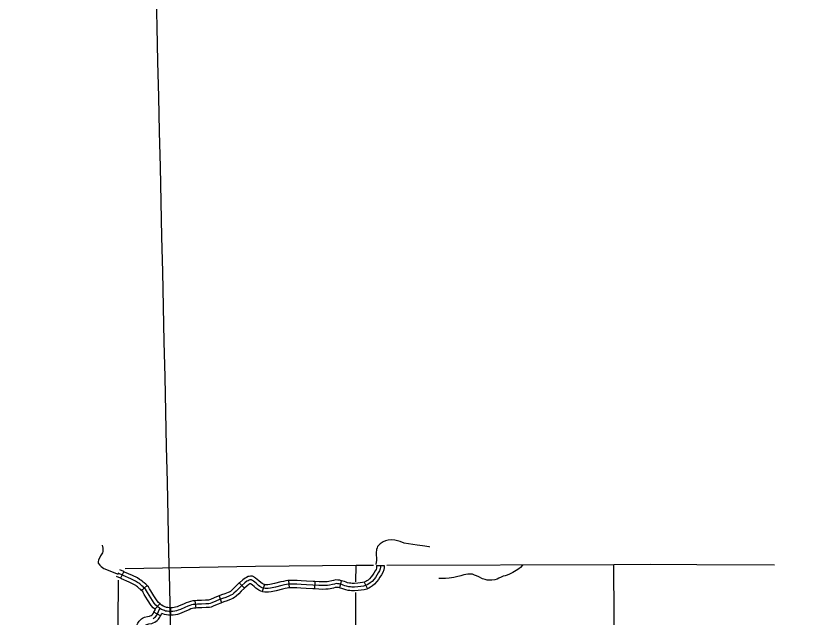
# Model space of a CAD drawing. Extents: x -19 to 366, y -4 to 359.
# Drawn here: x 127.169 to 130.278, y 201.873 to 204.187 of the extents above; entities that cross this region are included whole.
import ezdxf

# ---------------------------------------------------------------- set-up
doc = ezdxf.new("R2010")
doc.units = 0
for name, color, linetype in [('R_Alt Surface', 7, 'Continuous'), ('R_Axis Annot', 7, 'Continuous'), ('R_ROW Annot', 7, 'Continuous'), ('R_Temp Easement', 7, 'Continuous'), ('Sheet Fence', 7, 'Continuous')]:
    doc.layers.add(name, color=color, linetype=linetype)

msp = doc.modelspace()

# ---------------------------------------------------------------- linework, layer by layer
at = {"layer": 'R_Alt Surface'}
for points in [[(128.544, 202.075), (128.477, 202.0748), (128.0898, 202.0702), (127.5878, 202.0619)], [(130.0878, 202.0762), (129.7889, 202.0764), (129.6121, 202.0779), (129.4686, 202.0771), (128.5951, 202.0751)], [(127.5617, 202.0182), (127.5578, 201.522)]]:
    msp.add_lwpolyline(points, dxfattribs=at)
at = {"layer": 'R_Axis Annot'}
for points in [[(128.4768, 202.0114), (128.477, 202.0748)], [(129.4755, 201.0782), (129.4686, 202.0771)], [(128.4735, 201.0751), (128.4766, 201.9704)]]:
    msp.add_lwpolyline(points, dxfattribs=at)
at = {"layer": 'R_ROW Annot'}
for p, q in [((128.5564, 202.075), (128.5848, 202.075)), ((127.5831, 202.051), (127.5705, 202.0255)), ((128.0275, 202.0076), (128.0474, 201.9873)), ((128.1241, 202.0013), (128.1162, 201.974)), ((128.217, 202.0169), (128.2193, 201.9885)), ((128.3187, 202.0127), (128.3172, 201.9844)), ((128.4202, 202.0161), (128.4138, 201.9885)), ((128.5089, 202.0108), (128.5208, 201.985)), ((127.6728, 201.9973), (127.6516, 201.9784)), ((127.8567, 201.939), (127.8598, 201.9108)), ((127.9501, 201.9579), (127.9597, 201.9312)), ((127.722, 201.9273), (127.703, 201.9062)), ((127.7633, 201.9117), (127.7627, 201.8833)), ((127.7245, 201.8814), (127.6993, 201.8947))]:
    msp.add_line(p, q, dxfattribs=at)
for points in [[(128.7612, 202.1448), (128.758, 202.1458), (128.7329, 202.1506), (128.7117, 202.1521), (128.6628, 202.1597), (128.6473, 202.1663), (128.6269, 202.1716), (128.6154, 202.1728), (128.6013, 202.1724), (128.591, 202.1698), (128.5809, 202.165), (128.5703, 202.1581), (128.5602, 202.1471), (128.5581, 202.1425), (128.5564, 202.1358), (128.555, 202.1237), (128.5555, 202.0948), (128.5534, 202.0787)], [(127.4997, 202.1531), (127.5024, 202.1405), (127.5029, 202.1285), (127.5008, 202.1228), (127.4939, 202.1114), (127.4861, 202.0955), (127.4846, 202.0903), (127.4851, 202.0835), (127.4904, 202.0757), (127.496, 202.0707), (127.5069, 202.0635), (127.5611, 202.0409)], [(128.5564, 202.075), (128.5564, 202.0693), (128.5557, 202.0643), (128.5543, 202.0596), (128.5506, 202.0536), (128.5451, 202.0444), (128.54, 202.0368), (128.5354, 202.0304), (128.5291, 202.0236), (128.5231, 202.0186), (128.5187, 202.0157), (128.5141, 202.0132), (128.5089, 202.0108)], [(128.5848, 202.075), (128.5848, 202.0672), (128.5835, 202.0582), (128.5805, 202.048), (128.5749, 202.0388), (128.5691, 202.0292), (128.5633, 202.0206), (128.5574, 202.0123), (128.5487, 202.0029), (128.5401, 201.9958), (128.5333, 201.9913), (128.5268, 201.9878), (128.5208, 201.985)], [(128.5706, 202.075), (128.5706, 202.0682), (128.5696, 202.0613), (128.5674, 202.0538), (128.5628, 202.0462)], [(127.5705, 202.0255), (127.5556, 202.0328)], [(127.7223, 201.9092), (127.7204, 201.9103), (127.7136, 201.9158), (127.7069, 201.9218), (127.6999, 201.9298), (127.6866, 201.95), (127.6744, 201.9704), (127.6704, 201.9776), (127.667, 201.9831), (127.6634, 201.9866), (127.6579, 201.9926), (127.653, 201.9962), (127.6483, 202.0004), (127.6447, 202.0037), (127.6405, 202.0066), (127.6365, 202.0091), (127.6286, 202.0139), (127.6102, 202.0228), (127.5801, 202.0366), (127.5619, 202.0456)], [(127.5831, 202.051), (127.5682, 202.0583)], [(127.6728, 201.9973), (127.6675, 202.0032), (127.6619, 202.0073), (127.6578, 202.011), (127.6536, 202.0147), (127.6484, 202.0185), (127.6439, 202.0212), (127.6353, 202.0264), (127.6162, 202.0356), (127.5862, 202.0494), (127.5831, 202.051)], [(128.5628, 202.0462), (128.5571, 202.0368), (128.5517, 202.0287), (128.5464, 202.0213), (128.5389, 202.0133), (128.5316, 202.0072), (128.526, 202.0035), (128.5204, 202.0005), (128.5135, 201.9973), (128.5053, 201.9954), (128.4951, 201.9934), (128.4845, 201.9921), (128.4711, 201.9914), (128.4609, 201.9914), (128.4551, 201.992), (128.449, 201.9928), (128.4409, 201.9946), (128.4344, 201.9965), (128.4277, 201.9989), (128.4217, 202.001), (128.4173, 202.0022), (128.4116, 202.0036), (128.4054, 202.0043), (128.4002, 202.0047), (128.394, 202.0033), (128.3866, 202.0017), (128.3747, 201.9989), (128.3677, 201.9979), (128.3605, 201.9973), (128.3486, 201.9971), (128.3342, 201.9977), (128.3113, 201.9989), (128.2858, 202.0002), (128.2652, 202.0014), (128.2497, 202.0023), (128.2372, 202.0028), (128.2306, 202.003), (128.226, 202.0028), (128.2212, 202.0029), (128.2159, 202.0025), (128.2096, 202.0018), (128.2011, 201.9996), (128.191, 201.9974), (128.1669, 201.9913), (128.1475, 201.9871), (128.1392, 201.9861), (128.1326, 201.9858), (128.1273, 201.9861), (128.1214, 201.9872), (128.1156, 201.989), (128.1105, 201.9914), (128.1071, 201.9938), (128.101, 201.9981), (128.0939, 202.0048), (128.0876, 202.0101), (128.082, 202.0146), (128.0788, 202.0168), (128.0765, 202.018), (128.0746, 202.0191), (128.0714, 202.0192), (128.0688, 202.0188), (128.066, 202.0183), (128.0618, 202.0161), (128.0573, 202.0138), (128.0496, 202.0079), (128.0377, 201.9977), (128.0255, 201.9857), (128.0159, 201.9764), (128.0067, 201.9676), (128.0012, 201.9633), (127.9953, 201.9598), (127.9905, 201.9574), (127.9762, 201.9518), (127.9635, 201.9477), (127.9516, 201.9434), (127.937, 201.9373), (127.9221, 201.9307), (127.9162, 201.9285), (127.911, 201.9276), (127.8987, 201.9268), (127.8826, 201.9259), (127.8665, 201.9258), (127.8581, 201.9249), (127.8507, 201.9241), (127.8439, 201.9228), (127.8371, 201.9206), (127.829, 201.9178), (127.8183, 201.913), (127.8012, 201.9057), (127.7928, 201.9022), (127.7861, 201.9003), (127.7794, 201.8987), (127.7716, 201.8978), (127.7647, 201.8975), (127.7566, 201.8976), (127.7501, 201.8984), (127.7438, 201.8995), (127.7393, 201.9013), (127.7284, 201.9058), (127.7223, 201.9092)], [(128.1241, 202.0013), (128.1206, 202.0023), (128.1177, 202.0036), (128.1153, 202.0054), (128.11, 202.0092), (128.1034, 202.0154), (128.0966, 202.0211), (128.0905, 202.026), (128.0863, 202.0289), (128.0833, 202.0305), (128.0785, 202.0331), (128.0704, 202.0335), (128.0663, 202.0327), (128.0613, 202.0319), (128.0553, 202.0287), (128.0497, 202.0259), (128.0407, 202.0189), (128.0281, 202.0082), (128.0275, 202.0076)], [(127.6516, 201.9784), (127.6484, 201.982), (127.6441, 201.9851), (127.6388, 201.9898), (127.6357, 201.9926), (127.6326, 201.9948), (127.6292, 201.997), (127.6218, 202.0014), (127.6041, 202.0099), (127.574, 202.0237), (127.5705, 202.0255)], [(128.0275, 202.0076), (128.0156, 201.9959), (128.006, 201.9866), (127.9975, 201.9784), (127.9932, 201.9751), (127.9885, 201.9722), (127.9848, 201.9704), (127.9714, 201.9652), (127.9588, 201.9611), (127.9501, 201.9579)], [(128.1162, 201.974), (128.1105, 201.9756), (128.1032, 201.9791), (128.0988, 201.9823), (128.0919, 201.9871), (128.0845, 201.9942), (128.0786, 201.9991), (128.0735, 202.0031), (128.0714, 202.0047), (128.0712, 202.0048), (128.0706, 202.0046), (128.0683, 202.0035), (128.0649, 202.0017), (128.0586, 201.9969), (128.0473, 201.9872), (128.0475, 201.9874)], [(128.217, 202.0169), (128.2145, 202.0167), (128.207, 202.0158), (128.1979, 202.0135), (128.1878, 202.0113), (128.1636, 202.0051), (128.1452, 202.0011), (128.138, 202.0003), (128.1325, 202), (128.129, 202.0002), (128.1248, 202.001), (128.1241, 202.0013)], [(128.3187, 202.0127), (128.3121, 202.0131), (128.2865, 202.0143), (128.266, 202.0156), (128.2503, 202.0165), (128.2377, 202.017), (128.2306, 202.0172), (128.226, 202.017), (128.2208, 202.0172), (128.217, 202.0169)], [(128.4202, 202.0161), (128.414, 202.0176), (128.4067, 202.0185), (128.3992, 202.019), (128.3909, 202.0172), (128.3835, 202.0156), (128.372, 202.0129), (128.366, 202.012), (128.3597, 202.0115), (128.3488, 202.0113), (128.3349, 202.0119), (128.3187, 202.0127)], [(128.5089, 202.0108), (128.5089, 202.0108), (128.5023, 202.0093), (128.4928, 202.0074), (128.4833, 202.0062), (128.4707, 202.0056), (128.4616, 202.0056), (128.4567, 202.0061), (128.4514, 202.0068), (128.4445, 202.0083), (128.4388, 202.01), (128.4324, 202.0123), (128.426, 202.0146), (128.4208, 202.016), (128.4202, 202.0161)], [(127.7047, 201.9047), (127.6968, 201.9118), (127.6886, 201.9212), (127.6746, 201.9424), (127.6621, 201.9633), (127.6581, 201.9704), (127.6559, 201.9741), (127.6532, 201.9766), (127.6516, 201.9784)], [(127.7293, 201.9216), (127.7284, 201.9221), (127.7228, 201.9266), (127.7171, 201.9318), (127.7112, 201.9384), (127.6986, 201.9575), (127.6867, 201.9775), (127.6827, 201.9847), (127.6781, 201.9922), (127.6735, 201.9965), (127.6728, 201.9973)], [(128.0474, 201.9873), (128.0354, 201.9756), (128.0258, 201.9661), (128.016, 201.9567), (128.0092, 201.9516), (128.0022, 201.9473), (127.9962, 201.9444), (127.981, 201.9385), (127.9681, 201.9342), (127.9597, 201.9312)], [(128.2193, 201.9885), (128.2173, 201.9884), (128.2121, 201.9878), (128.2044, 201.9858), (128.1943, 201.9836), (128.1702, 201.9775), (128.1498, 201.973), (128.1403, 201.972), (128.1326, 201.9716), (128.1255, 201.9719), (128.118, 201.9734), (128.1162, 201.974)], [(128.3172, 201.9844), (128.3106, 201.9847), (128.285, 201.986), (128.2643, 201.9873), (128.249, 201.9881), (128.2368, 201.9886), (128.2306, 201.9887), (128.2261, 201.9886), (128.2216, 201.9887), (128.2193, 201.9885)], [(128.4138, 201.9885), (128.4091, 201.9895), (128.404, 201.9902), (128.4013, 201.9904), (128.397, 201.9894), (128.3897, 201.9879), (128.3773, 201.985), (128.3693, 201.9838), (128.3612, 201.9831), (128.3484, 201.9828), (128.3335, 201.9835), (128.3172, 201.9844)], [(128.5208, 201.985), (128.5181, 201.9838), (128.5083, 201.9815), (128.4973, 201.9793), (128.4856, 201.9779), (128.4715, 201.9772), (128.4601, 201.9772), (128.4534, 201.9779), (128.4465, 201.9788), (128.4373, 201.9808), (128.4299, 201.983), (128.4229, 201.9855), (128.4174, 201.9875), (128.4138, 201.9885), (128.4138, 201.9885)], [(127.8567, 201.939), (127.8566, 201.939), (127.8487, 201.9382), (127.8403, 201.9366), (127.8326, 201.9341), (127.8237, 201.931), (127.8126, 201.926), (127.7957, 201.9188), (127.7881, 201.9156), (127.7825, 201.914), (127.777, 201.9127), (127.7704, 201.912), (127.7645, 201.9117), (127.7633, 201.9117)], [(127.9501, 201.9579), (127.9464, 201.9566), (127.9314, 201.9503), (127.9168, 201.9439), (127.9124, 201.9423), (127.9093, 201.9417), (127.8979, 201.941), (127.8821, 201.9401), (127.8657, 201.94), (127.8567, 201.939)], [(127.6958, 201.8696), (127.7019, 201.8739), (127.705, 201.8775), (127.7097, 201.8839), (127.7172, 201.898), (127.7223, 201.9092)], [(127.7633, 201.9117), (127.7576, 201.9118), (127.7522, 201.9124), (127.7477, 201.9133), (127.7446, 201.9145), (127.7346, 201.9186), (127.7293, 201.9216)], [(127.8598, 201.9108), (127.8597, 201.9108), (127.8528, 201.9101), (127.8474, 201.9091), (127.8417, 201.9072), (127.8342, 201.9046), (127.824, 201.9), (127.8067, 201.8926), (127.7976, 201.8888), (127.7897, 201.8865), (127.7818, 201.8847), (127.7728, 201.8836), (127.7649, 201.8832), (127.7627, 201.8833)], [(127.9597, 201.9312), (127.9567, 201.9301), (127.9426, 201.9242), (127.9275, 201.9176), (127.92, 201.9148), (127.9128, 201.9134), (127.8996, 201.9126), (127.883, 201.9117), (127.8673, 201.9116), (127.8598, 201.9108)], [(127.6279, 201.8297), (127.6286, 201.8324), (127.6321, 201.8424), (127.6369, 201.8522), (127.6423, 201.8605), (127.6474, 201.8655), (127.6518, 201.8694), (127.6553, 201.8716), (127.6627, 201.8752), (127.6741, 201.8778), (127.6821, 201.8792), (127.685, 201.8806), (127.689, 201.8822), (127.6923, 201.8846), (127.6939, 201.8864), (127.6977, 201.8915), (127.6993, 201.8947)], [(127.6554, 201.8227), (127.6558, 201.8242), (127.6583, 201.8313), (127.6616, 201.8381), (127.6645, 201.8425), (127.6668, 201.8448), (127.6688, 201.8465), (127.669, 201.8466), (127.6723, 201.8482), (127.6798, 201.85), (127.6907, 201.8519), (127.6964, 201.8546), (127.7026, 201.8571), (127.7114, 201.8632), (127.7162, 201.8687), (127.7218, 201.8764), (127.7245, 201.8814)], [(127.6993, 201.8947), (127.7047, 201.9047)], [(127.7245, 201.8814), (127.7291, 201.8901)], [(127.7627, 201.8833), (127.7556, 201.8834), (127.748, 201.8843), (127.7399, 201.8858), (127.734, 201.8881), (127.7291, 201.8901)]]:
    msp.add_lwpolyline(points, dxfattribs=at)
at = {"layer": 'R_Temp Easement'}
msp.add_lwpolyline([(129.1176, 202.0763), (129.1098, 202.0665), (129.1034, 202.0618), (129.0935, 202.0557), (129.0801, 202.0479), (129.0675, 202.041), (129.0593, 202.037), (129.0516, 202.0353), (129.0429, 202.0333), (129.0358, 202.0299), (129.0272, 202.0259), (129.0197, 202.0214), (129.0109, 202.0188), (128.9999, 202.0178), (128.9895, 202.0181), (128.9813, 202.0187), (128.9736, 202.0203), (128.9633, 202.0237), (128.9499, 202.0303), (128.9411, 202.0348), (128.9334, 202.0377), (128.9256, 202.0406), (128.9159, 202.0414), (128.9073, 202.0408), (128.8924, 202.0382), (128.8803, 202.0351), (128.8643, 202.0308), (128.8528, 202.0283), (128.8355, 202.0255), (128.8215, 202.0245), (128.7954, 202.0241)], dxfattribs=at)
at = {"layer": 'Sheet Fence'}
for points in [[(132.1027, 1.3746), (131.9232, 9.99), (131.7429, 18.6056), (131.5621, 27.2214), (131.3806, 35.8373), (131.1985, 44.4533), (131.0158, 53.0695), (130.8324, 61.6859), (130.6485, 70.3024), (130.4639, 78.919), (130.2786, 87.5358), (130.0928, 96.1527), (129.9063, 104.7698), (129.7193, 113.387), (129.5316, 122.0044), (129.3433, 130.6219), (129.1543, 139.2396), (128.9648, 147.8575), (128.7746, 156.4754), (128.5838, 165.0936), (128.3925, 173.7119), (128.2005, 182.3303), (128.0078, 190.9489), (127.8146, 199.5676), (127.6208, 208.1865), (127.4264, 216.8056), (127.2313, 225.4247), (127.0357, 234.0441), (126.8394, 242.6636), (126.6425, 251.2833), (126.4451, 259.9031), (126.247, 268.523), (126.0483, 277.1431), (125.849, 285.7634), (125.6492, 294.3838), (125.4487, 303.0044), (125.2476, 311.6252), (125.0459, 320.2461), (124.8437, 328.8671), (124.6408, 337.4883), (124.4373, 346.1097)], [(0, 198.1326), (7.1014, 198.137), (14.2028, 198.1503), (21.3042, 198.1724), (28.4055, 198.2034), (35.5068, 198.2433), (42.6081, 198.292), (49.7092, 198.3496), (56.8103, 198.4161), (63.9113, 198.4913), (71.0123, 198.5755), (78.1131, 198.6685), (85.2137, 198.7704), (92.3143, 198.8811), (99.4147, 199.0007), (106.5149, 199.1291), (113.615, 199.2664), (120.7149, 199.4126), (127.8146, 199.5676), (134.9141, 199.7315), (142.0135, 199.9042), (149.1125, 200.0858), (156.2114, 200.2762), (163.31, 200.4755), (170.4084, 200.6837), (177.5065, 200.9007), (184.6043, 201.1265), (191.7018, 201.3612), (198.799, 201.6048), (205.896, 201.8572), (212.9926, 202.1185), (220.0888, 202.3886), (227.1848, 202.6676), (234.2803, 202.9554), (241.3755, 203.2521), (248.4704, 203.5576), (255.5648, 203.872), (262.6589, 204.1952), (269.7525, 204.5273), (276.8457, 204.8682), (283.9385, 205.218), (291.0309, 205.5766), (298.1228, 205.9441), (305.2142, 206.3204), (312.3051, 206.7056), (319.3956, 207.0996), (326.4856, 207.5024), (333.5751, 207.9141), (340.664, 208.3347)]]:
    msp.add_spline(points, degree=3, dxfattribs=at)

doc.saveas('drawing.dxf')
